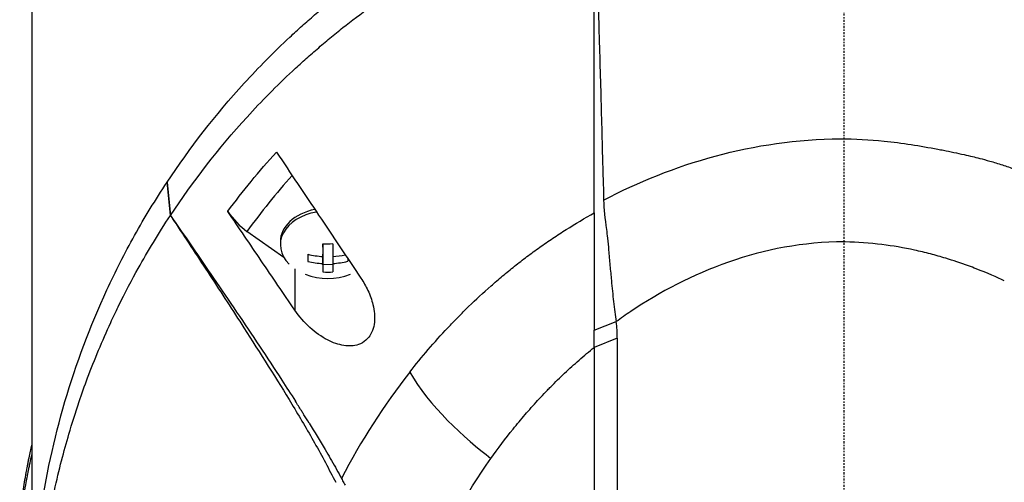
# Model space of a CAD drawing. Header units: millimetres. Extents: x 0 to 4378, y 0 to 2376.
# Tile 278 of 340: x 2155 to 2226, y 1207 to 1241. Entities that reach past the tile are written whole.
import ezdxf

# ---------------------------------------------------------------- set-up
doc = ezdxf.new("R2010")
doc.units = ezdxf.units.MM
doc.header["$LTSCALE"] = 0.2
doc.linetypes.add('CENTER2', pattern=[1.125, 0.75, -0.125, 0.125, -0.125])
doc.layers.add('02_Center Line', color=1, linetype='CENTER2')

# ---------------------------------------------------------------- blocks, each defined once
blk = doc.blocks.new('A$C547ff27e')
for p, q in [((-59, 668.4), (-59, 520)), ((-49.173, 626.816), (-49.181, 626.803)), ((-48.936, 624.394), (-49.181, 626.803)), ((-49.173, 626.816), (-48.929, 624.396)), ((-44.767, 624.69), (-44.769, 624.694)), ((-48.936, 624.394), (-48.929, 624.396)), ((-40.687, 621.338), (-43.374, 623.238)), ((-40.95, 622.484), (-40.95, 622.272)), ((-37.864, 622.103), (-37.865, 622.345)), ((-37.864, 622.103), (-37.864, 621.417)), ((-38.949, 621.573), (-38.949, 621.061)), ((-37.861, 621.591), (-37.864, 621.591)), ((-37.857, 620.822), (-37.861, 621.591)), ((-37.861, 621.591), (-37.861, 620.904)), ((-37.136, 621.419), (-37.136, 620.906)), ((-39.904, 620.531), (-39.904, 617.528)), ((-37.136, 620.823), (-37.857, 620.822)), ((-37.857, 620.822), (-37.857, 620.294)), ((-18.145, 616.073), (-16.549, 616.687)), ((-16.474, 615.475), (-18.144, 614.82)), ((-18.144, 614.82), (-18.145, 580.609))]:
    blk.add_line(p, q)
blk.add_arc((-37.5, 624.337), 4.52, 248.7059, 291.2941)
for centre, major_axis, ratio, start_param, end_param in [((-18.614, 608.708), (26.811, 29.54), 0.712145, 1.58763, 1.718758), ((-43.364, 625.363), (-1.866, 2.482), 0.493587, 1.472583, 2.147521), ((-37.5, 622.272), (-3.45, 0), 0.707107, 4.951536, 6.898126), ((-37.5, 622.484), (-3.45, 0), 0.707107, 4.98944, 6.283185), ((-37.505, 625.362), (-4.281, -0.021), 0.707102, 1.482476, 1.652047), ((-37.862, 624.336), (0.011, -4.505), 0.002499, 5.170084, 5.41723), ((-37.138, 624.337), (-0.011, 4.505), 0.002499, 2.028491, 2.275638), ((-7.614, 539.164), (10.46, 83.133), 0.522722, 0.06324, 0.065023), ((-38.95, 624.333), (0.011, -4.281), 0.002499, 5.412998, 5.58257), ((-37.501, 624.593), (-4.505, -0.023), 0.707102, 1.239561, 1.486708), ((-37.499, 624.08), (4.505, 0.023), 0.707102, 4.381154, 4.628301), ((-37.862, 624.336), (0.011, -4.505), 0.002499, 5.578338, 5.825484), ((-37.501, 624.593), (-4.505, -0.023), 0.707102, 1.647816, 1.852283), ((-37.499, 624.08), (4.505, 0.023), 0.707102, 4.789408, 5.036555), ((-37.138, 624.337), (-0.011, 4.505), 0.002499, 2.436745, 2.683892), ((-36.05, 624.34), (-0.011, 4.281), 0.002499, 2.372662, 2.440977), ((-37.495, 623.311), (4.281, 0.021), 0.707102, 4.624069, 4.79364), ((-28.168, 615.336), (11.678, 0.779), 0.814253, 6.216087, 6.343525), ((31.24, 573.309), (69.804, -27.469), 0.801887, 2.907247, 3.059004)]:
    blk.add_ellipse(centre, major_axis=major_axis, ratio=ratio, start_param=start_param, end_param=end_param)
for points, knots in [([(-49.173, 626.816), (-47.53, 629.288), (-45.674, 631.691), (-43.579, 633.986), (-43.056, 634.56), (-42.517, 635.127), (-41.964, 635.686), (-41.41, 636.246), (-40.842, 636.798), (-40.258, 637.342), (-39.966, 637.614), (-39.671, 637.884), (-39.372, 638.152), (-39.072, 638.42), (-38.769, 638.686), (-38.462, 638.949), (-38.155, 639.213), (-37.844, 639.475), (-37.53, 639.734), (-37.216, 639.993), (-36.897, 640.25), (-36.575, 640.504), (-35.931, 641.013), (-35.272, 641.512), (-34.598, 642.001), (-33.923, 642.49), (-33.233, 642.968), (-32.528, 643.434), (-31.823, 643.901), (-31.102, 644.356), (-30.366, 644.798), (-29.63, 645.24), (-28.879, 645.669), (-28.112, 646.084), (-26.579, 646.915), (-24.985, 647.69), (-23.335, 648.4), (-21.685, 649.109), (-19.982, 649.758), (-18.229, 650.332)], [-1, -1, -1, -1, -0.75, -0.75, -0.75, -0.6875, -0.6875, -0.6875, -0.625, -0.625, -0.625, -0.59375, -0.59375, -0.59375, -0.5625, -0.5625, -0.5625, -0.53125, -0.53125, -0.53125, -0.5, -0.5, -0.5, -0.4375, -0.4375, -0.4375, -0.375, -0.375, -0.375, -0.3125, -0.3125, -0.3125, -0.25, -0.25, -0.25, -0.125, -0.125, -0.125, 0, 0, 0, 0]), ([(-48.929, 624.396), (-47.296, 626.857), (-45.449, 629.254), (-43.367, 631.539), (-42.846, 632.111), (-42.31, 632.675), (-41.76, 633.232), (-41.21, 633.789), (-40.644, 634.337), (-40.064, 634.88), (-39.774, 635.151), (-39.48, 635.42), (-39.182, 635.685), (-38.884, 635.951), (-38.583, 636.213), (-38.277, 636.476), (-37.972, 636.738), (-37.663, 637), (-37.35, 637.26), (-37.037, 637.519), (-36.721, 637.776), (-36.401, 638.029), (-35.76, 638.537), (-35.104, 639.032), (-34.433, 639.517), (-33.763, 640.002), (-33.077, 640.477), (-32.375, 640.942), (-31.673, 641.407), (-30.956, 641.861), (-30.224, 642.302), (-29.492, 642.744), (-28.744, 643.171), (-27.981, 643.584), (-26.456, 644.411), (-24.87, 645.186), (-23.227, 645.895), (-21.585, 646.604), (-19.89, 647.256), (-18.145, 647.835)], [0, 0, 0, 0, 0.25, 0.25, 0.25, 0.3125, 0.3125, 0.3125, 0.375, 0.375, 0.375, 0.40625, 0.40625, 0.40625, 0.4375, 0.4375, 0.4375, 0.46875, 0.46875, 0.46875, 0.5, 0.5, 0.5, 0.5625, 0.5625, 0.5625, 0.625, 0.625, 0.625, 0.6875, 0.6875, 0.6875, 0.75, 0.75, 0.75, 0.875, 0.875, 0.875, 1, 1, 1, 1]), ([(-18.144, 624.586), (-18.136, 625.514), (-18.143, 626.444), (-18.144, 627.375), (-18.144, 627.427), (-18.144, 627.48), (-18.144, 627.532), (-18.146, 628.43), (-18.145, 629.329), (-18.145, 630.229), (-18.145, 630.324), (-18.145, 630.418), (-18.145, 630.513), (-18.145, 631.387), (-18.145, 632.263), (-18.145, 633.139), (-18.145, 633.265), (-18.145, 633.39), (-18.145, 633.516), (-18.145, 634.376), (-18.146, 635.236), (-18.146, 636.097), (-18.146, 636.243), (-18.146, 636.389), (-18.146, 636.536), (-18.146, 637.388), (-18.146, 638.242), (-18.146, 639.095), (-18.146, 639.132), (-18.146, 639.168), (-18.146, 639.204), (-18.147, 640.177), (-18.147, 641.151), (-18.147, 642.125), (-18.148, 644.03), (-18.148, 645.936), (-18.145, 647.835)], [0, 0, 0, 0, 0.1206948, 0.1206948, 0.1206948, 0.1274688, 0.1274688, 0.1274688, 0.2438816, 0.2438816, 0.2438816, 0.256112, 0.256112, 0.256112, 0.3692231, 0.3692231, 0.3692231, 0.3854414, 0.3854414, 0.3854414, 0.4964218, 0.4964218, 0.4964218, 0.5152549, 0.5152549, 0.5152549, 0.6251524, 0.6251524, 0.6251524, 0.6298026, 0.6298026, 0.6298026, 0.7550606, 0.7550606, 0.7550606, 1, 1, 1, 1]), ([(-18.131, 647.849), (-18.065, 645.893), (-18.003, 644.024), (-17.945, 642.242), (-17.905, 641.03), (-17.868, 639.849), (-17.832, 638.698), (-17.811, 638.002), (-17.79, 637.318), (-17.77, 636.645), (-17.713, 634.713), (-17.661, 632.853), (-17.614, 631.063), (-17.589, 630.148), (-17.566, 629.22), (-17.541, 628.279), (-17.529, 627.823), (-17.515, 627.36), (-17.5, 626.889), (-17.486, 626.434), (-17.473, 626.065), (-17.466, 625.782), (-17.464, 625.677), (-17.462, 625.583), (-17.462, 625.501)], [0, 0, 0, 0, 0.25, 0.25, 0.25, 0.4058701, 0.4058701, 0.4058701, 0.5, 0.5, 0.5, 0.75, 0.75, 0.75, 0.875, 0.875, 0.875, 0.9375, 0.9375, 0.9375, 0.9829974, 0.9829974, 0.9829974, 0.9999998, 0.9999998, 0.9999998, 0.9999998]), ([(2.91, 629.793), (3.568, 629.727), (4.221, 629.639), (4.87, 629.539), (5.52, 629.438), (6.166, 629.327), (6.808, 629.207), (6.947, 629.181), (7.085, 629.154), (7.223, 629.128), (7.726, 629.03), (8.226, 628.926), (8.723, 628.813), (8.927, 628.767), (9.132, 628.72), (9.335, 628.67), (9.617, 628.602), (10.042, 628.498), (10.6, 628.339), (10.875, 628.261), (11.181, 628.17), (11.516, 628.061), (11.795, 627.97), (12.094, 627.868), (12.412, 627.752), (12.852, 627.593), (13.328, 627.409), (13.839, 627.2)], [0, 0, 0, 0, 0.1719472, 0.1719472, 0.1719472, 0.3438944, 0.3438944, 0.3438944, 0.3809524, 0.3809524, 0.3809524, 0.5158418, 0.5158418, 0.5158418, 0.5714286, 0.5714286, 0.5714286, 0.7453821, 0.7453821, 0.7453821, 0.830817, 0.830817, 0.830817, 0.9018777, 0.9018777, 0.9018777, 1, 1, 1, 1]), ([(-41.232, 628.992), (-40.212, 627.469), (-39.187, 625.939), (-37.127, 622.868), (-36.107, 621.349), (-35.096, 619.844)], [0.000001, 0.000001, 0.000001, 0.000001, 0.550472, 0.550472, 1.110624, 1.110624, 1.110624, 1.110624]), ([(-58.489, 586.477), (-58.827, 589.044), (-58.998, 591.621), (-58.999, 594.198), (-59, 595.598), (-58.951, 596.998), (-58.852, 598.397), (-58.753, 599.795), (-58.604, 601.191), (-58.404, 602.584), (-58.005, 605.37), (-57.403, 608.141), (-56.595, 610.882), (-55.786, 613.623), (-54.776, 616.335), (-53.546, 618.997), (-52.931, 620.327), (-52.261, 621.645), (-51.534, 622.948), (-50.807, 624.25), (-50.023, 625.536), (-49.181, 626.803)], [-0.615061, -0.615061, -0.615061, -0.615061, -0.5, -0.5, -0.5, -0.4375, -0.4375, -0.4375, -0.375, -0.375, -0.375, -0.25, -0.25, -0.25, -0.125, -0.125, -0.125, -0.0625, -0.0625, -0.0625, 0, 0, 0, 0]), ([(-17.462, 625.501), (-17.464, 624.873), (-17.36, 624.141), (-17.231, 623.163), (-17.206, 622.957), (-17.152, 622.453), (-17.127, 622.164), (-17.07, 621.508), (-17.037, 621.133), (-16.97, 620.396), (-16.935, 620.033), (-16.85, 619.15), (-16.799, 618.632), (-16.689, 617.634), (-16.63, 617.133), (-16.549, 616.687)], [0.0000092, 0.0000092, 0.0000092, 0.0000092, 0.1933782, 0.1933782, 0.2484733, 0.2484733, 0.3246083, 0.3246083, 0.4245615, 0.4245615, 0.5239257, 0.5239257, 0.6722492, 0.6722492, 0.8231555, 0.8231555, 0.8231555, 0.8231555]), ([(-39.904, 617.528), (-40.723, 618.731), (-41.525, 619.91), (-43.146, 622.299), (-43.96, 623.499), (-44.767, 624.69)], [0.000001, 0.000001, 0.000001, 0.000001, 0.4368792, 0.4368792, 0.8702118, 0.8702118, 0.8702118, 0.8702118]), ([(-31.541, 613.025), (-30.682, 614.122), (-29.767, 615.196), (-28.785, 616.24), (-28.54, 616.501), (-28.29, 616.761), (-28.038, 617.018), (-27.786, 617.276), (-27.53, 617.532), (-27.269, 617.785), (-26.747, 618.292), (-26.201, 618.786), (-25.646, 619.275), (-25.368, 619.519), (-25.088, 619.762), (-24.805, 620.003), (-24.663, 620.124), (-24.52, 620.244), (-24.375, 620.362), (-24.23, 620.481), (-24.083, 620.598), (-23.934, 620.714), (-23.636, 620.946), (-23.336, 621.177), (-23.032, 621.405), (-22.728, 621.633), (-22.421, 621.859), (-22.109, 622.082), (-21.797, 622.305), (-21.479, 622.522), (-21.157, 622.738), (-20.835, 622.954), (-20.51, 623.167), (-20.179, 623.376), (-19.519, 623.793), (-18.841, 624.198), (-18.144, 624.586)], [-1, -1, -1, -1, -0.75, -0.75, -0.75, -0.6875, -0.6875, -0.6875, -0.625, -0.625, -0.625, -0.5, -0.5, -0.5, -0.4375, -0.4375, -0.4375, -0.40625, -0.40625, -0.40625, -0.375, -0.375, -0.375, -0.3125, -0.3125, -0.3125, -0.25, -0.25, -0.25, -0.1875, -0.1875, -0.1875, -0.125, -0.125, -0.125, 0, 0, 0, 0]), ([(-18.144, 624.586), (-18.15, 624.02), (-18.145, 622.461), (-18.144, 619.351), (-18.144, 618.663), (-18.144, 617.34), (-18.145, 616.691), (-18.145, 616.073)], [0.0000064, 0.0000064, 0.0000064, 0.0000064, 0.1740467, 0.1740467, 0.2246228, 0.2246228, 0.2745832, 0.2745832, 0.2745832, 0.2745832]), ([(-48.924, 559.439), (-49.7, 560.61), (-50.489, 561.89), (-51.266, 563.283), (-51.892, 564.406), (-52.574, 565.714), (-53.269, 567.217), (-53.351, 567.395), (-53.529, 567.778), (-53.786, 568.37), (-53.893, 568.615), (-54.014, 568.895), (-54.146, 569.212), (-54.49, 570.036), (-54.749, 570.708), (-54.942, 571.224), (-55.339, 572.283), (-55.814, 573.637), (-56.302, 575.294), (-56.537, 576.091), (-56.752, 576.887), (-56.95, 577.679), (-57.094, 578.258), (-57.229, 578.836), (-57.354, 579.412), (-57.654, 580.791), (-57.902, 582.176), (-58.101, 583.565), (-58.173, 584.066), (-58.251, 584.662), (-58.329, 585.351), (-58.421, 586.168), (-58.474, 586.784), (-58.507, 587.197), (-58.528, 587.458), (-58.541, 587.639), (-58.549, 587.738), (-58.599, 588.435), (-58.636, 589.132), (-58.661, 589.83), (-58.695, 590.766), (-58.699, 591.464), (-58.699, 591.922), (-58.699, 591.944), (-58.699, 591.966), (-58.699, 591.988), (-58.698, 593.359), (-58.65, 594.721), (-58.553, 596.104), (-58.537, 596.331), (-58.519, 596.555), (-58.501, 596.776), (-58.395, 598.065), (-58.256, 599.238), (-58.108, 600.273), (-58.068, 600.547), (-58, 601.014), (-57.89, 601.67), (-57.855, 601.877), (-57.816, 602.103), (-57.772, 602.348), (-57.616, 603.212), (-57.473, 603.901), (-57.36, 604.416), (-57.029, 605.94), (-56.667, 607.308), (-56.308, 608.527), (-56.09, 609.264), (-55.843, 610.052), (-55.558, 610.892), (-55.372, 611.44), (-55.17, 612.008), (-54.949, 612.598), (-54.696, 613.274), (-54.431, 613.946), (-54.153, 614.614), (-53.874, 615.283), (-53.582, 615.949), (-53.276, 616.613), (-53.091, 617.014), (-52.909, 617.399), (-52.729, 617.765), (-52.205, 618.841), (-51.712, 619.768), (-51.275, 620.551), (-50.584, 621.791), (-49.809, 623.074), (-48.936, 624.394)], [-1, -1, -1, -1, -0.9375, -0.9375, -0.9375, -0.875, -0.875, -0.875, -0.8528979, -0.8528979, -0.8528979, -0.84375, -0.84375, -0.84375, -0.8125, -0.8125, -0.8125, -0.75, -0.75, -0.75, -0.7138981, -0.7138981, -0.7138981, -0.6875, -0.6875, -0.6875, -0.625, -0.625, -0.625, -0.5982143, -0.5982143, -0.5982143, -0.5763525, -0.5763525, -0.5763525, -0.5625, -0.5625, -0.5625, -0.53125, -0.53125, -0.53125, -0.5, -0.5, -0.5, -0.4990096, -0.4990096, -0.4990096, -0.4375, -0.4375, -0.4375, -0.4283694, -0.4283694, -0.4283694, -0.375, -0.375, -0.375, -0.3512462, -0.3512462, -0.3512462, -0.34375, -0.34375, -0.34375, -0.3125, -0.3125, -0.3125, -0.25, -0.25, -0.25, -0.2121786, -0.2121786, -0.2121786, -0.1875, -0.1875, -0.1875, -0.15625, -0.15625, -0.15625, -0.125, -0.125, -0.125, -0.1091039, -0.1091039, -0.1091039, -0.0625, -0.0625, -0.0625, 0, 0, 0, 0]), ([(-48.936, 624.394), (-48.8, 624.19), (-48.665, 623.986), (-47.701, 622.531), (-46.872, 621.274), (-45.234, 618.772), (-44.408, 617.5), (-42.455, 614.458), (-41.174, 612.437), (-39.55, 609.769), (-38.992, 608.829), (-38.194, 607.411), (-37.933, 606.936), (-37.414, 605.957), (-37.182, 605.501), (-36.925, 605.023)], [-2.140307, -2.140307, -2.140307, -2.140307, -2.071245, -2.071245, -1.648117, -1.648117, -1.228346, -1.228346, -0.636843, -0.636843, -0.321811, -0.321811, -0.164589, -0.164589, 0, 0, 0, 0]), ([(-48.929, 624.396), (-47.88, 622.88), (-46.835, 621.361), (-45.795, 619.838), (-44.679, 618.203), (-43.568, 616.563), (-42.471, 614.915), (-41.923, 614.09), (-41.378, 613.264), (-40.838, 612.434), (-40.51, 611.929), (-40.183, 611.424), (-39.86, 610.916)], [-1, -1, -1, -1, -0.7573218, -0.7573218, -0.7573218, -0.4967513, -0.4967513, -0.4967513, -0.3664661, -0.3664661, -0.3664661, -0.2872955, -0.2872955, -0.2872955, -0.2872955]), ([(0, 622.477), (-5.909, 622.484), (-11.29, 620.241), (-15.851, 617.182), (-16.203, 616.937), (-16.549, 616.687)], [-0.999449, -0.999449, -0.999449, -0.999449, -0.875, -0.875, -0.8643709, -0.8643709, -0.8643709, -0.8643709]), ([(6.291, 621.599), (5.904, 621.699), (5.513, 621.792), (5.119, 621.878), (4.343, 622.046), (3.553, 622.185), (2.753, 622.278)], [-1, -1, -1, -1, -0.662973, -0.662973, -0.662973, 0, 0, 0, 0]), ([(11.645, 619.648), (11.111, 619.912), (10.43, 620.21), (9.595, 620.529), (9.419, 620.596), (9.236, 620.664), (9.047, 620.733), (8.475, 620.94), (7.926, 621.123), (7.403, 621.283), (7.018, 621.4), (6.647, 621.505), (6.291, 621.599)], [-1, -1, -1, -1, -0.586918, -0.586918, -0.586918, -0.5, -0.5, -0.5, -0.211781, -0.211781, -0.211781, 0, 0, 0, 0]), ([(-35.096, 619.844), (-34.905, 619.561), (-34.735, 619.262), (-34.434, 618.618), (-34.308, 618.27), (-34.117, 617.487), (-34.074, 617.05), (-34.138, 616.432), (-34.183, 616.232), (-34.304, 615.906), (-34.369, 615.776), (-34.531, 615.534), (-34.627, 615.425), (-34.895, 615.193), (-35.078, 615.091), (-35.603, 614.914), (-35.965, 614.898), (-36.729, 615.016), (-37.13, 615.158), (-37.965, 615.587), (-38.4, 615.895), (-39.208, 616.627), (-39.585, 617.058), (-39.904, 617.528)], [-1.233507, -1.233507, -1.233507, -1.233507, -1.130725, -1.130725, -1.019151, -1.019151, -0.880702, -0.880702, -0.809203, -0.809203, -0.755026, -0.755026, -0.69834, -0.69834, -0.615166, -0.615166, -0.479801, -0.479801, -0.336168, -0.336168, -0.170407, -0.170407, -0.000001, -0.000001, -0.000001, -0.000001]), ([(-18.144, 614.82), (-18.145, 615.022), (-18.145, 615.228), (-18.145, 615.645), (-18.145, 615.858), (-18.145, 616.073)], [0.0000006, 0.0000006, 0.0000006, 0.0000006, 0.0865317, 0.0865317, 0.1730601, 0.1730601, 0.1730601, 0.1730601]), ([(-16.474, 615.475), (-16.474, 609.772), (-16.474, 604.069), (-16.474, 592.662), (-16.474, 586.959), (-16.474, 581.255)], [0, 0, 0, 0, 2.419796, 2.419796, 4.839591, 4.839591, 4.839591, 4.839591]), ([(-25.65, 606.755), (-25.139, 607.476), (-24.603, 608.188), (-24.039, 608.89), (-23.897, 609.065), (-23.755, 609.239), (-23.61, 609.413), (-23.465, 609.587), (-23.319, 609.76), (-23.171, 609.933), (-22.874, 610.277), (-22.57, 610.619), (-22.259, 610.957), (-22.103, 611.126), (-21.946, 611.294), (-21.786, 611.461), (-21.707, 611.545), (-21.626, 611.628), (-21.546, 611.711), (-21.465, 611.794), (-21.384, 611.877), (-21.302, 611.96), (-21.139, 612.125), (-20.973, 612.29), (-20.806, 612.453), (-20.639, 612.616), (-20.47, 612.779), (-20.298, 612.94), (-20.127, 613.101), (-19.954, 613.261), (-19.779, 613.421), (-19.603, 613.58), (-19.426, 613.738), (-19.246, 613.894), (-18.887, 614.208), (-18.52, 614.517), (-18.144, 614.82)], [0, 0, 0, 0, 0.2499937, 0.2499937, 0.2499937, 0.3124922, 0.3124922, 0.3124922, 0.3749907, 0.3749907, 0.3749907, 0.4999877, 0.4999877, 0.4999877, 0.5624862, 0.5624862, 0.5624862, 0.5937355, 0.5937355, 0.5937355, 0.6249847, 0.6249847, 0.6249847, 0.6874832, 0.6874832, 0.6874832, 0.7499818, 0.7499818, 0.7499818, 0.8124803, 0.8124803, 0.8124803, 0.8749788, 0.8749788, 0.8749788, 1, 1, 1, 1]), ([(-38.859, 609.323), (-38.984, 609.527), (-39.11, 609.729), (-39.237, 609.932), (-39.25, 609.952), (-39.263, 609.972), (-39.275, 609.993), (-39.324, 610.07), (-39.372, 610.147), (-39.421, 610.224), (-39.567, 610.455), (-39.713, 610.686), (-39.86, 610.916)], [0.00589664, 0.00589664, 0.00589664, 0.00589664, 0.006613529, 0.006613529, 0.006613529, 0.006685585, 0.006685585, 0.006685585, 0.006959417, 0.006959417, 0.006959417, 0.00777951, 0.00777951, 0.00777951, 0.00777951]), ([(-38.859, 609.323), (-38.463, 608.685), (-38.074, 608.043), (-37.694, 607.397), (-37.443, 606.971), (-37.195, 606.543), (-36.952, 606.113), (-36.831, 605.899), (-36.712, 605.683), (-36.596, 605.466), (-36.566, 605.411), (-36.538, 605.357), (-36.509, 605.302)], [-0.2047521, -0.2047521, -0.2047521, -0.2047521, -0.1058955, -0.1058955, -0.1058955, -0.0407529, -0.0407529, -0.0407529, -0.0081816, -0.0081816, -0.0081816, 0, 0, 0, 0]), ([(-59.86, 600.646), (-59.86, 601.019), (-59.853, 601.393), (-59.821, 602.219), (-59.793, 602.673), (-59.746, 603.228), (-59.737, 603.331), (-59.709, 603.622), (-59.689, 603.811), (-59.614, 604.456), (-59.549, 604.916), (-59.434, 605.62), (-59.389, 605.869), (-59.326, 606.201), (-59.309, 606.287), (-59.283, 606.419), (-59.274, 606.463), (-59.245, 606.605), (-59.224, 606.706), (-59.17, 606.957), (-59.136, 607.114), (-59.068, 607.425), (-59.034, 607.575), (-59, 607.724)], [-4.8416066, -4.8416066, -4.8416066, -4.8416066, -4.7988656, -4.7988656, -4.7469126, -4.7469126, -4.7350389, -4.7350389, -4.7132784, -4.7132784, -4.660559, -4.660559, -4.6314054, -4.6314054, -4.6209621, -4.6209621, -4.6158095, -4.6158095, -4.6038241, -4.6038241, -4.5857751, -4.5857751, -4.569121, -4.569121, -4.569121, -4.569121]), ([(-59.006, 592.852), (-59.309, 594.181), (-59.551, 595.51), (-59.833, 598.094), (-59.886, 599.421), (-59.831, 601.406), (-59.79, 602.063), (-59.703, 602.977), (-59.675, 603.235), (-59.581, 604), (-59.505, 604.505), (-59.387, 605.17), (-59.358, 605.326), (-59.307, 605.594), (-59.285, 605.702), (-59.241, 605.915), (-59.219, 606.019), (-59.175, 606.228), (-59.152, 606.336), (-59.087, 606.633), (-59.044, 606.825), (-59, 607.017)], [0.3143687, 0.3143687, 0.3143687, 0.3143687, 0.3447473, 0.3447473, 0.3768428, 0.3768428, 0.3928613, 0.3928613, 0.3992061, 0.3992061, 0.4115742, 0.4115742, 0.4153435, 0.4153435, 0.4181398, 0.4181398, 0.4207138, 0.4207138, 0.4231441, 0.4231441, 0.4275872, 0.4275872, 0.4275872, 0.4275872]), ([(-32.897, 590.007), (-32.304, 592.909), (-31.423, 595.782), (-30.223, 598.588), (-29.024, 601.394), (-27.507, 604.133), (-25.65, 606.755)], [0, 0, 0, 0, 0.5000001, 0.5000001, 0.5000001, 1, 1, 1, 1]), ([(-36.509, 605.302), (-36.481, 605.248), (-36.452, 605.193), (-36.424, 605.139), (-36.367, 605.031), (-36.309, 604.923), (-36.251, 604.815)], [-1, -1, -1, -1, -0.667725, -0.667725, -0.667725, 0, 0, 0, 0])]:
    blk.add_open_spline(points, degree=3, knots=knots)
for points in [[(-17.462, 625.501), (-12.494, 628.134), (-6.533, 629.92), (-0.281, 629.96)], [(-0.281, 629.96), (0.79, 629.967), (1.853, 629.899), (2.91, 629.793)], [(-44.769, 624.694), (-43.677, 626.162), (-42.499, 627.597), (-41.232, 628.992)], [(2.753, 622.278), (1.869, 622.385), (0.977, 622.459), (0.079, 622.476)], [(-31.541, 613.025), (-30.226, 610.634), (-27.501, 608.16), (-25.65, 606.755)]]:
    blk.add_open_spline(points, degree=3)
at = {"layer": '02_Center Line'}
blk.add_line((0, -10), (0, 1148.476), dxfattribs=at)

msp = doc.modelspace()

# ---------------------------------------------------------------- block references
msp.add_blockref('A$C547ff27e', (2214.674, 602.257))

doc.saveas('drawing.dxf')
